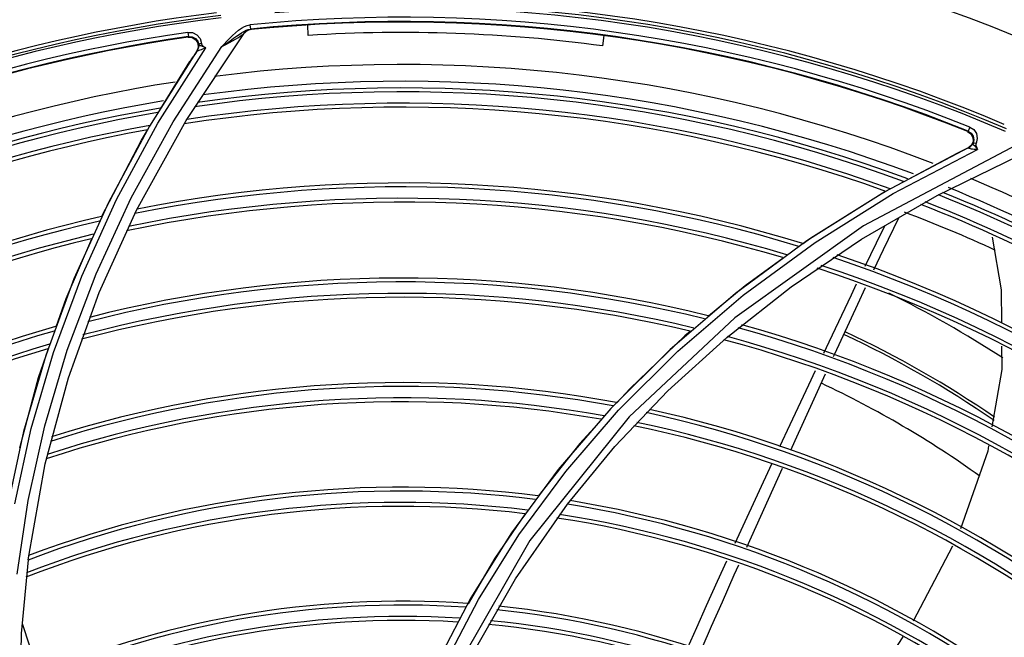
# Model space of a CAD drawing. Extents: x 40.7 to 137.4, y -250.8 to -221.5.
# Tile 292 of 320: x 123.0647 to 123.1911, y -237.8329 to -237.7536. Entities that reach past the tile are written whole.
import ezdxf

# ---------------------------------------------------------------- set-up
doc = ezdxf.new("R2010")
doc.units = 0
doc.header["$MEASUREMENT"] = 0
doc.layers.get('0').update_dxf_attribs({"linetype": 'CONTINUOUS'})

msp = doc.modelspace()

# ---------------------------------------------------------------- linework, layer by layer
at = {"color": 155}
for p, q in [((123.0939341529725, -237.7543108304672), (123.094282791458, -237.7542483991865)), ((123.0940616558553, -237.7548455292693), (123.0943381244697, -237.7547923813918)), ((123.0942828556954, -237.7542417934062), (123.0943381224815, -237.7547923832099)), ((123.0944126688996, -237.7548533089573), (123.0944615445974, -237.7547865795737)), ((123.1017762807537, -237.7555971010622), (123.1016979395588, -237.7542624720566)), ((123.0860955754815, -237.7665183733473), (123.0935957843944, -237.7552827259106)), ((123.0863160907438, -237.7552130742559), (123.0869100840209, -237.7552453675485)), ((123.0863167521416, -237.7552071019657), (123.086394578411, -237.755754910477)), ((123.0863423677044, -237.755831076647), (123.0868723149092, -237.7558788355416)), ((123.0863945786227, -237.755754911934), (123.0863424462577, -237.7558310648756)), ((123.0935173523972, -237.7553629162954), (123.0935958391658, -237.7552827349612)), ((123.0938334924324, -237.7550374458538), (123.0935957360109, -237.755282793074)), ((123.0937845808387, -237.7551044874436), (123.0936041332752, -237.755290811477)), ((123.1397278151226, -237.755621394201), (123.1395544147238, -237.7569470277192)), ((123.082444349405, -237.7668936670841), (123.0886038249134, -237.7571939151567)), ((123.0844143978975, -237.7666976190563), (123.0906541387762, -237.7570264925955)), ((123.0876552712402, -237.7571340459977), (123.0875007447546, -237.7575378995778)), ((123.0877544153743, -237.756883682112), (123.0877217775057, -237.756823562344)), ((123.0881591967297, -237.7568596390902), (123.0880622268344, -237.7566249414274)), ((123.0874972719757, -237.757583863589), (123.0871909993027, -237.7580356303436)), ((123.0875093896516, -237.7575733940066), (123.0875228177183, -237.757546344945)), ((123.0828505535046, -237.7650025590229), (123.0865619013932, -237.7589735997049)), ((123.0790480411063, -237.7764529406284), (123.0844143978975, -237.7666976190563)), ((123.0797109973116, -237.7780519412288), (123.0860955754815, -237.7665183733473)), ((123.1866974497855, -237.7673796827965), (123.1864909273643, -237.767893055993)), ((123.0803620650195, -237.7690450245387), (123.0811490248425, -237.7677666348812)), ((123.1864076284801, -237.7679329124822), (123.186842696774, -237.7682392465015)), ((123.1864909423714, -237.7678930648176), (123.1864077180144, -237.7679329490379)), ((123.187654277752, -237.7688232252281), (123.1874975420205, -237.7694765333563)), ((123.0752412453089, -237.7788858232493), (123.0803620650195, -237.7690450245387)), ((123.186572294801, -237.7700086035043), (123.1757895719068, -237.7757061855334)), ((123.1865314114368, -237.7700283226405), (123.18604028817, -237.7702664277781)), ((123.1868931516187, -237.7697177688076), (123.1865574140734, -237.7699902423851)), ((123.1869682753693, -237.7696955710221), (123.1871058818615, -237.7694821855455)), ((123.1871059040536, -237.769482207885), (123.1871899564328, -237.7694227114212)), ((123.1871899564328, -237.7694227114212), (123.1873316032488, -237.7694201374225)), ((123.1873316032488, -237.7694201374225), (123.1875038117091, -237.7694750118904)), ((123.1875765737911, -237.7700255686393), (123.1876821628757, -237.7702399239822)), ((123.1768643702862, -237.7759277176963), (123.1876821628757, -237.7702399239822)), ((123.1850265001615, -237.7707641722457), (123.1787893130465, -237.7741143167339)), ((123.1825222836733, -237.7761643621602), (123.192963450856, -237.7710847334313)), ((123.0745307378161, -237.7862410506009), (123.0790480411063, -237.7764529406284)), ((123.1757895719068, -237.7757061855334), (123.1657914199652, -237.7819745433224)), ((123.1727952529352, -237.781777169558), (123.1825222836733, -237.7761643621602)), ((123.1759300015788, -237.7756501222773), (123.1753268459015, -237.77597409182)), ((123.0761218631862, -237.7770448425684), (123.0716832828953, -237.7868790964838)), ((123.0749295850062, -237.7886173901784), (123.0797109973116, -237.7780519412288)), ((123.1657914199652, -237.7819745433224), (123.1565961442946, -237.788740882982)), ((123.1637763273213, -237.787873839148), (123.1727952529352, -237.781777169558)), ((123.0690413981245, -237.796348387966), (123.0726850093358, -237.7865260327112)), ((123.070835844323, -237.796015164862), (123.0745307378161, -237.7862410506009)), ((123.0716832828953, -237.7868790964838), (123.0680577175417, -237.7966992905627)), ((123.0709826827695, -237.7995623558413), (123.0749295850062, -237.7886173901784)), ((123.1565961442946, -237.788740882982), (123.1482106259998, -237.7959365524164)), ((123.1491994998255, -237.7961550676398), (123.157609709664, -237.7889559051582)), ((123.1554836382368, -237.7943898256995), (123.1637763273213, -237.787873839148)), ((123.150828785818, -237.7936093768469), (123.1501149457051, -237.7942045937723)), ((123.1479443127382, -237.8012443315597), (123.1554836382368, -237.7943898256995)), ((123.0680577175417, -237.7966992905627), (123.0652202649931, -237.8064559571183)), ((123.0679357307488, -237.8057256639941), (123.070835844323, -237.796015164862)), ((123.1482106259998, -237.7959365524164), (123.1406303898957, -237.8035009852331)), ((123.1416028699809, -237.8037227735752), (123.1491994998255, -237.7961550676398)), ((123.0679832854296, -237.8106427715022), (123.0709826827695, -237.7995623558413)), ((123.1411399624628, -237.8083905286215), (123.1479443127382, -237.8012443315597)), ((123.1406303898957, -237.8035009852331), (123.1338483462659, -237.8113765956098)), ((123.1348136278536, -237.8115979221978), (123.1416028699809, -237.8037227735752)), ((123.1429522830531, -237.8046118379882), (123.1302214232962, -237.820489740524)), ((123.0652202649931, -237.8064559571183), (123.063142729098, -237.8161053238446)), ((123.0658009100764, -237.8153265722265), (123.0679357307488, -237.8057256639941)), ((123.1350394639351, -237.8158036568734), (123.1411399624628, -237.8083905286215)), ((123.0657926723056, -237.8229641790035), (123.0679832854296, -237.8106427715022)), ((123.1288202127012, -237.8197255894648), (123.1348136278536, -237.8115979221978)), ((123.1580551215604, -237.8213464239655), (123.1626638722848, -237.8111926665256)), ((123.0643998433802, -237.8247834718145), (123.0658009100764, -237.8153265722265)), ((123.1283876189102, -237.8253859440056), (123.1350394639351, -237.8158036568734)), ((123.1302214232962, -237.820489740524), (123.1205494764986, -237.8373135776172)), ((123.184457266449, -237.8212185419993), (123.1794365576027, -237.8308265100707)), ((123.0657919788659, -237.8229640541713), (123.0649219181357, -237.8324278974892)), ((123.1230869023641, -237.8346886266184), (123.1283876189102, -237.8253859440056)), ((123.1226373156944, -237.8278471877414), (123.1181794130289, -237.8363481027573))]:
    msp.add_line(p, q, dxfattribs=at)
for points in [[(123.0920414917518, -237.7556267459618), (123.092440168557, -237.7552560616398), (123.0928240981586, -237.7549328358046), (123.0932003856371, -237.7546616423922)], [(123.0921546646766, -237.7559750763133), (123.0925369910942, -237.7557049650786), (123.0928825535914, -237.7554672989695), (123.0932002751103, -237.7552605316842), (123.0934974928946, -237.755085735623), (123.0937822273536, -237.75494569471), (123.0940616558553, -237.7548455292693)], [(123.0932003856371, -237.7546616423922), (123.0935709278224, -237.7544517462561), (123.0939341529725, -237.7543108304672)], [(123.0944126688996, -237.7548533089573), (123.0940808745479, -237.7549345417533), (123.0937845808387, -237.7551044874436)], [(123.0944615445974, -237.7547865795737), (123.0941297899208, -237.7548676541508), (123.0938334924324, -237.7550374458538)], [(123.0944615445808, -237.7547865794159), (123.0944471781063, -237.7547857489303), (123.094404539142, -237.7547878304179), (123.0943381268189, -237.754792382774)], [(123.0863945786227, -237.755754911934), (123.0868609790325, -237.7557828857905), (123.0872885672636, -237.7559983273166), (123.0875853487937, -237.7563524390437), (123.0877217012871, -237.7568235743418)], [(123.0868723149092, -237.7558788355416), (123.0873239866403, -237.7561570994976), (123.0876039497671, -237.7566059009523), (123.0876552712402, -237.7571340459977)], [(123.0869100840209, -237.7552453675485), (123.0874701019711, -237.7555171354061), (123.0878712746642, -237.7559808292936), (123.0880622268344, -237.7566249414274)], [(123.0906541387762, -237.7570264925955), (123.0916190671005, -237.7560441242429), (123.0920414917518, -237.7556267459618)], [(123.0906544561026, -237.7570194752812), (123.0912315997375, -237.7566278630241), (123.0917246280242, -237.7562810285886), (123.0921546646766, -237.7559750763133)], [(123.0906545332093, -237.7570194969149), (123.0911649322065, -237.7567664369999), (123.0916384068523, -237.7565181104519), (123.0920605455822, -237.7562833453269), (123.0924292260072, -237.7560744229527), (123.0927419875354, -237.755895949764), (123.0929996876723, -237.7557348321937), (123.0932134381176, -237.7555911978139), (123.0933870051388, -237.7554667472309), (123.0935173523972, -237.7553629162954)], [(123.0886042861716, -237.7571871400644), (123.0883935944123, -237.7572866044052), (123.0881997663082, -237.7573745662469), (123.0880233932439, -237.7574506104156), (123.0878674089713, -237.7575131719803), (123.0877349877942, -237.7575607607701), (123.0876274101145, -237.7575919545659), (123.0875519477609, -237.757603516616), (123.0875146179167, -237.7575952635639), (123.0875093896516, -237.7575733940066)], [(123.0875228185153, -237.757546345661), (123.0876418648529, -237.7573220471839), (123.0877092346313, -237.757077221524), (123.0877217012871, -237.7568235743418)], [(123.0877217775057, -237.756823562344), (123.0877648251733, -237.7567300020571), (123.087886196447, -237.7566569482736), (123.0880627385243, -237.7566183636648)], [(123.0886042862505, -237.7571871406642), (123.0883904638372, -237.7571115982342), (123.0881984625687, -237.7570362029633), (123.0880276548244, -237.7569585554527), (123.0878618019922, -237.756920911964), (123.0877544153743, -237.756883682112)], [(123.0886038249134, -237.7571939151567), (123.0883813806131, -237.7570519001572), (123.0881591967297, -237.7568596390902)], [(123.0875228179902, -237.7575463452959), (123.0813957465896, -237.7672483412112), (123.0761218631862, -237.7770448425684)], [(123.0871909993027, -237.7580356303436), (123.0868790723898, -237.7584989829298), (123.0865618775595, -237.7589735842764)], [(123.0726850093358, -237.7865260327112), (123.0771448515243, -237.776691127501), (123.082444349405, -237.7668936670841)], [(123.1866913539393, -237.7673808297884), (123.1871896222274, -237.7677057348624), (123.1875387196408, -237.768221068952), (123.187654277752, -237.7688232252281)], [(123.1864909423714, -237.7678930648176), (123.1868806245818, -237.7681502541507), (123.1871434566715, -237.7685509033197), (123.1872233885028, -237.7690064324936), (123.1871058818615, -237.7694821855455)], [(123.186842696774, -237.7682392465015), (123.1870947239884, -237.7687060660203), (123.1871127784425, -237.7692347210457), (123.1868931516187, -237.7697177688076)], [(123.1926535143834, -237.769695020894), (123.1730532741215, -237.7800568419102), (123.1565425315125, -237.7918689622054), (123.1429522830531, -237.8046118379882)], [(123.1865725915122, -237.7700089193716), (123.1865469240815, -237.7700253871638), (123.1865398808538, -237.7700465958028), (123.1865675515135, -237.7700719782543), (123.1866405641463, -237.7701005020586), (123.1867515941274, -237.7701281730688), (123.1868892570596, -237.770152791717), (123.1870542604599, -237.770176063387)], [(123.1865723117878, -237.7700085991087), (123.1867875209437, -237.7698738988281), (123.1869682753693, -237.7696955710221)], [(123.1871058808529, -237.769482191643), (123.1871006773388, -237.7695501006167), (123.187182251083, -237.7696392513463)], [(123.187182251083, -237.7696392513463), (123.1873060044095, -237.7697541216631), (123.1874161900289, -237.7699091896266), (123.1875428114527, -237.7700680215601), (123.1876884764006, -237.7702382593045)], [(123.1874975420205, -237.7694765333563), (123.1874669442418, -237.7695450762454), (123.1874540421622, -237.7696128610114), (123.1874619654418, -237.7696830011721), (123.1874781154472, -237.7697579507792), (123.1875028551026, -237.769841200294), (123.1875353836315, -237.7699299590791), (123.1875765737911, -237.7700255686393)], [(123.18604028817, -237.7702664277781), (123.1855384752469, -237.7705117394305), (123.1850264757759, -237.7707641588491)], [(123.1870542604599, -237.770176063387), (123.1872449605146, -237.7701986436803), (123.1874565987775, -237.7702195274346), (123.1876887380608, -237.7702384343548)], [(123.157609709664, -237.7889559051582), (123.1668336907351, -237.7821904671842), (123.1768643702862, -237.7759277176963)], [(123.1753268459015, -237.77597409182), (123.1662656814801, -237.7816532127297), (123.1652809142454, -237.7823670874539)], [(123.1732653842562, -237.7852402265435), (123.1747125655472, -237.7822406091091), (123.1758010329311, -237.780042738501)], [(123.1743888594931, -237.7857007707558), (123.1756185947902, -237.783080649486), (123.1775772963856, -237.7790177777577)], [(123.1895472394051, -237.7815351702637), (123.1907160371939, -237.7882925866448), (123.190747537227, -237.7925709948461)], [(123.0694207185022, -237.7930179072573), (123.0706815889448, -237.7893888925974), (123.0739773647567, -237.7817503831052)], [(123.1627445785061, -237.7842057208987), (123.1578595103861, -237.7877469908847), (123.1531530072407, -237.7916713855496)], [(123.167938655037, -237.7964145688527), (123.1686261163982, -237.7949532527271), (123.1714995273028, -237.7889003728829), (123.1721644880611, -237.787522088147)], [(123.1692041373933, -237.7968552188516), (123.1693768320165, -237.796478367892), (123.1723188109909, -237.7901112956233), (123.173318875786, -237.7879805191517)], [(123.1501149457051, -237.7942045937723), (123.1430333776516, -237.8009776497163), (123.141364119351, -237.8028084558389)], [(123.06410150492, -237.81575575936), (123.0661895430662, -237.8061071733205), (123.0690413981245, -237.796348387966)], [(123.0647457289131, -237.8085520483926), (123.0671497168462, -237.799554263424), (123.0684273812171, -237.7958769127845)], [(123.1907690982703, -237.7954994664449), (123.1907912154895, -237.7985034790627), (123.1895335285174, -237.8058552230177)], [(123.1623265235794, -237.808407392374), (123.1636430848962, -237.8055775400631), (123.1660234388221, -237.8004856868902), (123.1668929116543, -237.7986374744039)], [(123.163715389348, -237.8088758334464), (123.1642862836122, -237.8076179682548), (123.166713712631, -237.8022897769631), (123.168187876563, -237.7990728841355)], [(123.1393980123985, -237.8049648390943), (123.1366131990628, -237.8080191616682), (123.1312603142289, -237.8147664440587)], [(123.1891122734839, -237.80831764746), (123.1889951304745, -237.809002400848), (123.1854989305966, -237.8189547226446)], [(123.1338483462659, -237.8113765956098), (123.1278549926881, -237.8195086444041), (123.1226373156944, -237.8278471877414)], [(123.1565659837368, -237.8208106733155), (123.1575958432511, -237.8185894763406), (123.1594505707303, -237.8145975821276), (123.1612936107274, -237.8106282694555)], [(123.1296278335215, -237.8170624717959), (123.125726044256, -237.8227428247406), (123.1222747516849, -237.8285938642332)], [(123.1191553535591, -237.8365503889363), (123.1236069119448, -237.8280568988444), (123.1288202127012, -237.8197255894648)], [(123.1504780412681, -237.8342025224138), (123.1516352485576, -237.8316325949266), (123.1529067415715, -237.8288028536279), (123.1543182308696, -237.825689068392), (123.1555186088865, -237.8230767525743)], [(123.1521288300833, -237.8346905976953), (123.152326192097, -237.8342470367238), (123.1535490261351, -237.8314627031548), (123.1549243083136, -237.8283308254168), (123.1564608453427, -237.8248786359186), (123.1570354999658, -237.8236054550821)], [(123.0650464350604, -237.8311469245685), (123.0669342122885, -237.8368720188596), (123.0671619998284, -237.8378141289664)], [(123.0649219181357, -237.8324278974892), (123.0647589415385, -237.8417029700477), (123.0652766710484, -237.8507810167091)], [(123.178114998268, -237.832850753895), (123.1719325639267, -237.8423060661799), (123.1713212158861, -237.8430931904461)]]:
    msp.add_lwpolyline(points, dxfattribs=at)
for centre, radius, start, end in [((123.1137926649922, -237.9486063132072), 0.2083655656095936, 64.44620732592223, 91.47960150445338), ((123.1137926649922, -237.9486063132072), 0.2083655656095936, 97.27131772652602, 119.3673597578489), ((123.1137926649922, -237.9486063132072), 0.1969391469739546, 66.78897286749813, 94.76588463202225), ((123.1137926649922, -237.9486063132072), 0.1965825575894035, 66.79053304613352, 94.76597793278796), ((123.1137926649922, -237.9486063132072), 0.1973534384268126, 66.93128695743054, 93.94733391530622), ((123.1137926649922, -237.9486063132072), 0.1969382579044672, 96.7811018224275, 121.9000886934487), ((123.1137926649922, -237.9486063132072), 0.1966398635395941, 96.78157312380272, 121.8989145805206), ((123.1137926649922, -237.9486063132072), 0.1973534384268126, 96.93128696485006, 121.0897270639), ((123.1137926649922, -237.9486063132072), 0.1953388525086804, 68.08734185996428, 95.7322151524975), ((123.1137926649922, -237.9486063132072), 0.1947878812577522, 68.08580860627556, 95.73200160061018), ((123.1137926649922, -237.9486063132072), 0.1947198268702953, 68.09839917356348, 95.71196872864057), ((123.1137926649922, -237.9486063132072), 0.1953377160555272, 98.08624708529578, 122.8372545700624), ((123.1137926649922, -237.9486063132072), 0.1947878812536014, 98.08580860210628, 122.8387358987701), ((123.1137926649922, -237.9486063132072), 0.1947198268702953, 98.09839917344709, 122.8198393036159), ((123.1137855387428, -237.9488057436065), 0.1935815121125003, 82.35028490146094, 93.55675454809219), ((123.1137926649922, -237.9486063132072), 0.1892692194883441, 68.87454012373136, 97.30662429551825), ((123.1137926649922, -237.9486063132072), 0.1892692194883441, 98.8415770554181, 124.3805951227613), ((123.1137926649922, -237.9486063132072), 0.186260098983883, 69.58963827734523, 98.1055036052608), ((123.1137926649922, -237.9486063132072), 0.1871111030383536, 69.45051191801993, 97.84848650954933), ((123.1137926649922, -237.9486063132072), 0.1857594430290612, 69.72251940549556, 98.23659648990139), ((123.1137926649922, -237.9486063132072), 0.1871111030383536, 99.41621820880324, 125.0411037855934), ((123.1137926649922, -237.9486063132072), 0.186260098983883, 99.58963827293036, 125.161923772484), ((123.1137926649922, -237.9486063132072), 0.1837938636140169, 70.24333012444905, 98.75024427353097), ((123.1137926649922, -237.9486063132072), 0.1842944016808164, 70.1108522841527, 98.61961165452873), ((123.1137926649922, -237.9486063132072), 0.1857594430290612, 99.72251940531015, 125.2895891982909), ((123.1137926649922, -237.9486063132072), 0.1842944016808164, 100.1108522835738, 125.6624115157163), ((123.1137926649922, -237.9486063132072), 0.1837938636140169, 100.2433301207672, 125.7895057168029), ((123.1137926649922, -237.9486063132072), 0.1735513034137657, 72.93079993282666, 101.396441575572), ((123.1137926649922, -237.9486063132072), 0.174051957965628, 72.80054428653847, 101.2683695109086), ((123.1137926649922, -237.9486063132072), 0.1871111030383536, 39.40643881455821, 67.97252857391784), ((123.1137926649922, -237.9486063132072), 0.1892692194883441, 38.83001368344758, 67.29899980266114), ((123.1137926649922, -237.9486063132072), 0.1857594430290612, 39.72251940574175, 68.23659648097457), ((123.1137926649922, -237.9486063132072), 0.186260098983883, 39.5896382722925, 68.10550359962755), ((123.1137926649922, -237.9486063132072), 0.1715857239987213, 73.4411825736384, 101.8980705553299), ((123.1137926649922, -237.9486063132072), 0.1720862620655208, 73.31137830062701, 101.7705226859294), ((123.1137926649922, -237.9486063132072), 0.1837938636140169, 40.24333012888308, 68.75024427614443), ((123.1137926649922, -237.9486063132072), 0.1842944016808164, 40.11085229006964, 68.6196116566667), ((123.1137926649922, -237.9486063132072), 0.174051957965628, 102.8005442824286, 128.2325721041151), ((123.1137926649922, -237.9486063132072), 0.182110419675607, 65.25807559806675, 69.25632457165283), ((123.1137926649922, -237.9486063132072), 0.1735513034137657, 102.9307999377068, 128.3564492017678), ((123.1137926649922, -237.9486063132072), 0.1720862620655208, 103.3113783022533, 128.7180455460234), ((123.1137926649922, -237.9486063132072), 0.1715857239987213, 103.4411825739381, 128.8412553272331), ((123.1137926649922, -237.9486063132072), 0.174051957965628, 42.80054428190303, 71.26836951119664), ((123.1137926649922, -237.9486063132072), 0.1720862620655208, 43.31137830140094, 71.77052268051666), ((123.1137926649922, -237.9486063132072), 0.1735513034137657, 42.9307999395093, 71.39644158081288), ((123.1137926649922, -237.9486063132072), 0.1715857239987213, 43.44118256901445, 71.89807055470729), ((123.1137926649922, -237.9486063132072), 0.16134316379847, 76.07097530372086, 104.4772513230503), ((123.1137926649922, -237.9486063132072), 0.1618438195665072, 75.94367632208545, 104.3526378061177), ((123.1137926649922, -237.9486063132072), 0.1598781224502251, 76.44281136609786, 104.8410937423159), ((123.1121954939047, -237.9181304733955), 0.1444390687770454, 56.97236967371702, 63.6544044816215), ((123.1137926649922, -237.9486063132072), 0.1593775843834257, 76.56959761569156, 104.9651029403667), ((123.1137926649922, -237.9486063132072), 0.1618438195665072, 45.94367632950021, 74.35263781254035), ((123.1137926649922, -237.9486063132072), 0.1618438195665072, 105.9436763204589, 131.2035006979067), ((123.1137926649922, -237.9486063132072), 0.16134316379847, 106.0709753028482, 131.3229363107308), ((123.1137926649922, -237.9486063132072), 0.16134316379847, 46.07097530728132, 74.4772513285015), ((123.1121954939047, -237.9181304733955), 0.1371501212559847, 55.53646992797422, 64.82790888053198), ((123.1121954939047, -237.9181304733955), 0.1375331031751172, 55.61030808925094, 64.82891856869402), ((123.1137926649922, -237.9486063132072), 0.1598781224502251, 106.4428113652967, 131.6713573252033), ((123.1137926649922, -237.9486063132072), 0.1593775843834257, 46.56959761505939, 74.96510293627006), ((123.1137926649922, -237.9486063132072), 0.1598781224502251, 46.44281136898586, 74.84109374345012), ((123.1137926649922, -237.9486063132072), 0.1593775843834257, 106.5695976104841, 131.7900047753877), ((123.1137926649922, -237.9486063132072), 0.1484148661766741, 79.31201704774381, 107.6401345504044), ((123.1121954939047, -237.9181304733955), 0.1302441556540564, 54.42662423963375, 64.80390839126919), ((123.1137926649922, -237.9486063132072), 0.147914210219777, 79.43557971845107, 107.760293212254), ((123.1137926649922, -237.9486063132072), 0.145948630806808, 79.91932144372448, 108.2303683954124), ((123.1137926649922, -237.9486063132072), 0.1464491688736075, 79.79635647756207, 108.1109297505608), ((123.1137926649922, -237.9486063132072), 0.147914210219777, 49.43557972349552, 77.76029321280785), ((123.1137926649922, -237.9486063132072), 0.1484148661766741, 49.31201705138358, 77.64013455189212), ((123.1137926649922, -237.9486063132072), 0.1464491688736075, 49.79635647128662, 78.1109297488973), ((123.1137926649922, -237.9486063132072), 0.145948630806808, 49.91932144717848, 78.23036839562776), ((123.1137926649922, -237.9486063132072), 0.1344852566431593, 82.69120008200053, 110.9118554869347), ((123.1137926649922, -237.9486063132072), 0.1349859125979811, 82.57203353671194, 110.7970522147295), ((123.1137926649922, -237.9486063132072), 0.1330202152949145, 83.03894360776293, 111.2465731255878), ((123.1137926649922, -237.9486063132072), 0.1349859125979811, 52.57203353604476, 80.79705221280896), ((123.1137926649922, -237.9486063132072), 0.1325196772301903, 83.15739799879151, 111.3604927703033), ((123.1137926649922, -237.9486063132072), 0.1344852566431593, 52.69120008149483, 80.91186813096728), ((123.1137926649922, -237.9486063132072), 0.1325196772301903, 53.15739800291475, 81.36049276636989), ((123.1137926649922, -237.9486063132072), 0.1330202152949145, 53.03894360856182, 81.24657312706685), ((123.1137926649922, -237.9486063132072), 0.1203361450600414, 85.98047436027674, 114.0582138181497), ((123.1137926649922, -237.9486063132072), 0.1198354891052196, 86.09380462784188, 114.165708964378), ((123.1137926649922, -237.9486063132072), 0.1198354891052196, 56.09380462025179, 84.16570896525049), ((123.1137926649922, -237.9486063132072), 0.1203361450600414, 55.98047435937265, 84.05821381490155), ((123.1137926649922, -237.9486063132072), 0.1183704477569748, 86.42420849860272, 114.4786858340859), ((123.1137926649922, -237.9486063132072), 0.1178699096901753, 86.5366480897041, 114.5850491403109), ((123.1137926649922, -237.9486063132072), 0.1183704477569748, 56.42420850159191, 84.47868583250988), ((123.1137926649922, -237.9486063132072), 0.1178699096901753, 56.53664808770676, 84.58504913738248)]:
    msp.add_arc(centre, radius, start, end, dxfattribs=at)

doc.saveas('drawing.dxf')
